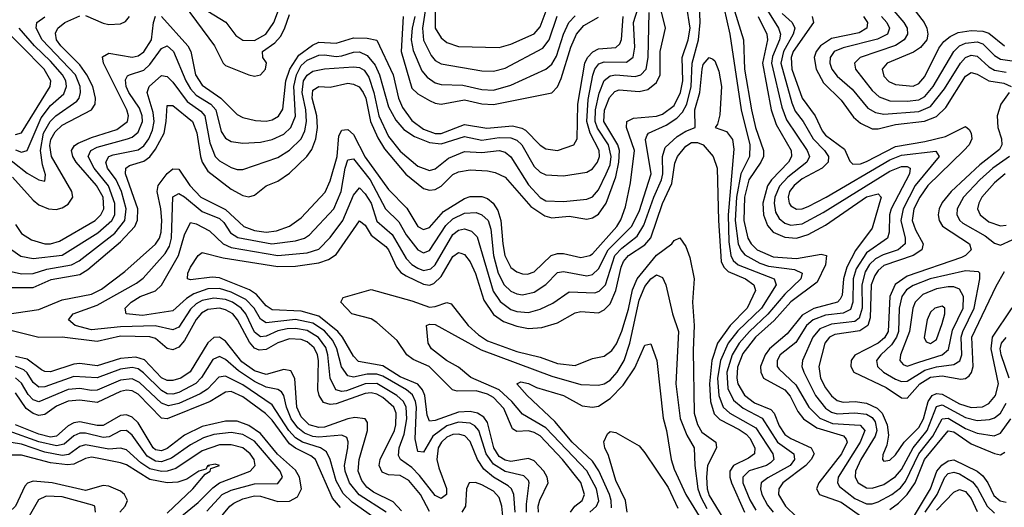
# Model space of a CAD drawing. Header units: inches. Extents: x 990535 to 1117859, y 769386 to 892122.
# Tile 865 of 1056: x 1045664 to 1049043, y 884627 to 886299. Entities that reach past the tile are written whole.
import ezdxf

# ---------------------------------------------------------------- set-up
doc = ezdxf.new("R2010")
doc.units = ezdxf.units.IN
doc.header["$MEASUREMENT"] = 0
doc.layers.add('B0848', color=7, linetype='Continuous')

msp = doc.modelspace()

# ---------------------------------------------------------------- linework, layer by layer
at = {"layer": 'B0848', "color": 5}
for points, elevation in [([(1045637.2, 885510), (1045668.1, 885488.1), (1045710, 885480.1), (1045810, 885491.3), (1045932.2, 885567.8), (1045980.4, 885610), (1045990.6, 885630), (1045990.9, 885669.1), (1045969.2, 885729.2), (1045919.5, 885790), (1045898.3, 885830), (1045908.3, 885850), (1045930, 885862.5), (1046033.3, 885890), (1046050, 885896.8), (1046070, 885912.9), (1046085.4, 885950), (1046084.6, 885970), (1046075.3, 885995.3), (1046038.7, 886050), (1046029.7, 886070), (1046027.3, 886092.7), (1046033.8, 886106.2), (1046040.9, 886110), (1046090, 886126.2), (1046110, 886145.4), (1046150, 886200.5), (1046170, 886209.1), (1046191.9, 886190), (1046233.8, 886090), (1046250, 886061.9), (1046270, 886040.9), (1046319.5, 886010), (1046337.3, 885990), (1046355.4, 885915.4), (1046370, 885893.4), (1046390, 885881.8), (1046430, 885875.2), (1046490, 885878.8), (1046530, 885888.3), (1046570, 885906.9), (1046594.6, 885930), (1046610, 885968.3), (1046605, 886070), (1046614.2, 886110), (1046630, 886142.1), (1046650, 886160), (1046690, 886177.8), (1046710, 886179.3), (1046750, 886173), (1046770, 886174.8), (1046810, 886188.3), (1046830, 886188.8), (1046856.1, 886176.1), (1046883.6, 886143.6), (1046898.6, 886110), (1046930, 886000.6), (1046954.9, 885954.9), (1046982.8, 885922.8), (1047018.9, 885898.9), (1047070, 885877.9), (1047110, 885873.3), (1047190, 885898), (1047250, 885885.6), (1047310, 885895.1), (1047350, 885894), (1047370, 885885.9), (1047387.4, 885870), (1047430, 885795.1), (1047450, 885776.4), (1047470, 885767), (1047530, 885763.9), (1047610, 885776.5), (1047630, 885787.7), (1047646.9, 885810), (1047653.3, 885830), (1047652.2, 885850), (1047621.4, 885910), (1047610.3, 885950), (1047614.8, 886025.2), (1047630.6, 886109.4), (1047637.8, 886130), (1047651.7, 886148.3), (1047670, 886154.7), (1047746.2, 886153.8), (1047769.5, 886170.5), (1047775.2, 886204.8), (1047771.1, 886290), (1047808.1, 886410)], 3560), ([(1046310, 886328.8), (1046370.9, 886290.9), (1046405.4, 886245.4), (1046430, 886229.2), (1046470, 886227.4), (1046508.4, 886250), (1046535.8, 886290), (1046570, 886381.7)], 3640), ([(1048070, 886388.4), (1048101.6, 886250), (1048140.1, 885990), (1048170.3, 885869.7), (1048168.8, 885830), (1048139.4, 885770), (1048124.5, 885690), (1048119.9, 885610), (1048129.9, 885529.9), (1048138.6, 885510), (1048152.9, 885492.9), (1048203.7, 885463.7), (1048233.5, 885453.4), (1048322.7, 885442.7), (1048349.5, 885430), (1048344.6, 885410), (1048290, 885358.2), (1048231.3, 885288.7), (1048168.2, 885230), (1048133.3, 885190), (1048109.4, 885150), (1048091, 885090), (1048094, 885034), (1048113.5, 884993.5), (1048146.7, 884966.7), (1048212.5, 884932.5), (1048264.3, 884850), (1048320.3, 884810), (1048323.7, 884790), (1048308.5, 884770), (1048232, 884728), (1048209.3, 884710), (1048205.9, 884690), (1048211.2, 884670), (1048230, 884634.4), (1048249.8, 884610)], 3460), ([(1048630.4, 886370), (1048698.8, 886290), (1048709.8, 886270), (1048710.7, 886250), (1048699.2, 886230), (1048670, 886211.2), (1048548.9, 886170), (1048529.6, 886150), (1048532.8, 886130), (1048590, 886056.9), (1048614.3, 886034.3), (1048650, 886020.7), (1048710, 886019.9), (1048750, 886024.7), (1048770, 886035.4), (1048798.6, 886070), (1048870.4, 886189.6), (1048890, 886209.5), (1048910, 886219.3), (1048950, 886222.9), (1048970, 886216.1), (1049010, 886176.7), (1049030, 886163.3), (1049070, 886158.6)], 3660), ([(1045612.4, 885287.6), (1045730, 885305.2), (1045810, 885338.8), (1045910, 885357.2), (1045944.7, 885375.3), (1046024.6, 885435.4), (1046130, 885529.1), (1046143.5, 885550), (1046149.6, 885570.4), (1046151.8, 885610), (1046148.5, 885650), (1046135.8, 885710), (1046138.6, 885730), (1046170, 885771.5), (1046190, 885787.5), (1046210, 885786.7), (1046247.9, 885730), (1046285.5, 885690), (1046370, 885647.7), (1046433, 885590), (1046470, 885576.3), (1046510, 885570), (1046545.2, 885574.7), (1046590, 885590.8), (1046630, 885619), (1046712.8, 885707.2), (1046730, 885747), (1046753.4, 885830), (1046759.1, 885900.9), (1046770, 885920.8), (1046778.3, 885921.7), (1046790, 885922.3), (1046810, 885905.1), (1046850, 885827.9), (1046930, 885716.6), (1046993, 885653), (1047030, 885590.1), (1047050, 885579.1), (1047070, 885586), (1047118.5, 885641.5), (1047190, 885686.4), (1047210, 885693), (1047250, 885693), (1047270, 885685.9), (1047289.2, 885670), (1047305.1, 885645.1), (1047315, 885610), (1047321.6, 885530), (1047329.4, 885490), (1047349.7, 885449.7), (1047370, 885434.2), (1047390, 885426.9), (1047406.5, 885426.5), (1047430, 885433.9), (1047488.5, 885490), (1047510, 885497.6), (1047530, 885497.2), (1047590, 885483.1), (1047620.2, 885490), (1047630, 885495.6), (1047712.9, 885590), (1047727.3, 885612.7), (1047742.9, 885657.1), (1047760.1, 885739.9), (1047773.9, 885850), (1047746.1, 885930), (1047748.1, 885950), (1047770, 885961.5), (1047850, 885968.4), (1047870, 885975.5), (1047910, 886005), (1047931.7, 886050), (1047939.4, 886090), (1047937.8, 886170), (1047958.7, 886230), (1047965.4, 886270), (1047952.8, 886350)], 3480), ([(1045630, 885380.4), (1045710, 885380.5), (1045772.3, 885407.7), (1045870, 885425.3), (1045897.4, 885442.6), (1046010, 885537.1), (1046058.8, 885590), (1046068.5, 885611.5), (1046069.8, 885650), (1046027.3, 885770), (1046027.8, 885790), (1046041.2, 885798.8), (1046090, 885814.4), (1046110, 885829), (1046130, 885855.4), (1046159.3, 885910), (1046167.1, 885950), (1046170, 886004.4), (1046190, 886004.7), (1046257.2, 885950), (1046271.4, 885911.4), (1046284, 885830), (1046290.3, 885810), (1046310, 885779.4), (1046390, 885718), (1046430, 885696.7), (1046450, 885691.7), (1046470, 885696.8), (1046510, 885729.6), (1046550, 885745.8), (1046590, 885772.3), (1046649.8, 885830.2), (1046666.3, 885853.7), (1046679.7, 885890), (1046685.9, 885930), (1046683.7, 885970), (1046667.7, 886030), (1046670, 886057.5), (1046690, 886069.7), (1046730, 886067.5), (1046790, 886081.3), (1046810, 886078.5), (1046828.8, 886068.8), (1046842.6, 886050), (1046851.4, 886030), (1046868.3, 885950), (1046893.5, 885893.5), (1046916.1, 885856.1), (1046988.9, 885768.9), (1047050, 885720.2), (1047070, 885714.2), (1047090, 885717.1), (1047110, 885728.5), (1047150, 885768.4), (1047170, 885777.8), (1047210, 885784.1), (1047270, 885781), (1047295.2, 885775.2), (1047330, 885758.5), (1047418.7, 885658.7), (1047465.9, 885625.9), (1047490, 885619.6), (1047550, 885625.4), (1047610, 885614.8), (1047630, 885619.7), (1047650, 885632.7), (1047676.8, 885670), (1047710, 885760.1), (1047720.5, 885810), (1047722.5, 885850), (1047716.6, 885870), (1047668.5, 885950), (1047670.9, 885989.1), (1047687.9, 886032.1), (1047706.7, 886053.3), (1047721.5, 886058.5), (1047790, 886053.2), (1047819.9, 886060.1), (1047850, 886083.3), (1047862.6, 886110), (1047862.4, 886190), (1047880.4, 886270), (1047866.8, 886326.8)], 3520), ([(1045635.1, 885435.1), (1045670, 885428), (1045710, 885428.5), (1045756.7, 885443.3), (1045841.5, 885458.5), (1045867.7, 885472.3), (1045990, 885566.9), (1046025.2, 885610), (1046029.4, 885650), (1046013.7, 885710), (1045994.6, 885750), (1045965.4, 885790), (1045959.5, 885810), (1045969.9, 885830), (1045984.2, 885835.8), (1046070, 885853.1), (1046090, 885866.9), (1046106.8, 885890), (1046120, 885920), (1046125.4, 885950), (1046121.4, 885981.4), (1046101.7, 886050), (1046108.6, 886070), (1046150, 886107.5), (1046170, 886104.4), (1046190, 886085.2), (1046238.6, 886018.6), (1046285.6, 885985.6), (1046299, 885970), (1046316.4, 885876.4), (1046334.8, 885830), (1046350, 885814.8), (1046390, 885792.4), (1046410, 885785), (1046430, 885784.8), (1046550, 885826.7), (1046590, 885851.5), (1046629.6, 885890.4), (1046642.2, 885917.8), (1046648, 885950), (1046645.5, 885990), (1046633.7, 886050), (1046638.4, 886090), (1046650, 886109.4), (1046670, 886122.8), (1046710, 886130.3), (1046810, 886137), (1046830, 886134.8), (1046845.8, 886125.8), (1046862.4, 886102.4), (1046879.6, 886050), (1046896.2, 885970), (1046930, 885898.8), (1046970, 885848.5), (1047030, 885796.5), (1047070, 885782.4), (1047090, 885787.9), (1047135.4, 885824.6), (1047190, 885847), (1047250, 885843.5), (1047310, 885850), (1047330, 885845.1), (1047349, 885829), (1047410, 885732.8), (1047450, 885689.1), (1047470, 885678.1), (1047530, 885675.2), (1047610, 885684), (1047630, 885691.5), (1047650, 885715.4), (1047677.2, 885770), (1047690, 885801.7), (1047694.2, 885830), (1047685, 885870), (1047646.8, 885926.8), (1047639.3, 885950), (1047640.6, 885990), (1047652.8, 886047.2), (1047669.8, 886090.2), (1047690, 886106.5), (1047710, 886109.6), (1047776.1, 886103.9), (1047796, 886110), (1047814.4, 886130), (1047820.4, 886170), (1047824.4, 886324.4)], 3540), ([(1047364, 884610), (1047360.1, 884670), (1047352.2, 884690), (1047340.6, 884700.6), (1047289.7, 884729.7), (1047256.9, 884756.9), (1047234.9, 884790), (1047210, 884852.3), (1047191.5, 884871.5), (1047170, 884877.8), (1047150, 884875.9), (1047130, 884866.9), (1047111.4, 884850), (1047100.7, 884830), (1047096, 884790), (1047102, 884762), (1047129.1, 884690.9), (1047129.1, 884670.9), (1047110, 884656.4), (1047090, 884666.9), (1047035.9, 884735.9), (1047010, 884762.7), (1046970.9, 884790), (1046964.1, 884804.1), (1046966.5, 884830), (1046983, 884877), (1046992.2, 884930), (1046990.7, 884970), (1046981.2, 884990), (1046958.7, 885010), (1046890, 885050.8), (1046850, 885050.3), (1046785.8, 885025.8), (1046770, 885023.5), (1046749.2, 885029.2), (1046729.2, 885069.2), (1046721.2, 885150), (1046714.3, 885174.3), (1046689.4, 885209.4), (1046650, 885233.6), (1046610, 885240.3), (1046581.7, 885238.3), (1046550, 885231.4), (1046510, 885213.1), (1046490, 885211.5), (1046470, 885227.8), (1046440.4, 885290), (1046424.2, 885310), (1046393.7, 885330), (1046370, 885339), (1046330, 885344.1), (1046290, 885335.4), (1046270, 885324.2), (1046250, 885305.8), (1046210, 885244.5), (1046190, 885235.4), (1046128.7, 885248.7), (1046010, 885245.2), (1045910, 885234.8), (1045854, 885250), (1045831.3, 885270), (1045847, 885290), (1045930, 885319.4), (1046064.4, 885395.6), (1046087.8, 885412.2), (1046163.2, 885496.8), (1046177.6, 885522.4), (1046184.9, 885550), (1046190, 885691.7), (1046210, 885702.7), (1046230, 885691.6), (1046290, 885641.3), (1046350, 885617.4), (1046364, 885604), (1046387.7, 885567.7), (1046412.1, 885552.1), (1046529.6, 885530.4), (1046610, 885540.6), (1046641.3, 885550), (1046658.5, 885561.5), (1046741.6, 885650), (1046767.7, 885710), (1046780.7, 885790), (1046790, 885818.4), (1046810, 885821.4), (1046866.6, 885750), (1046919.7, 885650), (1046965.6, 885605.6), (1046990, 885561.1), (1047030, 885509.3), (1047050, 885499.9), (1047070, 885507.5), (1047126.4, 885593.6), (1047150, 885616.5), (1047190, 885635.5), (1047230, 885637.4), (1047250.2, 885630.2), (1047271.5, 885610), (1047280.5, 885580.5), (1047290, 885490), (1047306, 885430), (1047327.2, 885390), (1047350, 885368.3), (1047370, 885358.6), (1047390, 885355.5), (1047430, 885365), (1047469.5, 885390.5), (1047510, 885432), (1047530, 885435.5), (1047610, 885420.2), (1047630, 885425.3), (1047650, 885444.8), (1047683.6, 885510), (1047763.6, 885590), (1047790, 885641), (1047831.1, 885770), (1047811.9, 885888.1), (1047817, 885903), (1047822, 885910), (1047882.2, 885937.8), (1047918.9, 885961.1), (1047938.4, 885981.6), (1047953.8, 886010), (1047968.4, 886070), (1047972.1, 886150), (1047993.6, 886230), (1047999.3, 886290), (1047996.9, 886350)], 3460), ([(1046227.9, 886350), (1046332.7, 886210), (1046361.7, 886150), (1046370, 886142), (1046450, 886110.1), (1046470, 886106.1), (1046490, 886110.5), (1046507.3, 886130), (1046510.8, 886150.8), (1046498.4, 886170), (1046497, 886190), (1046539.6, 886220.4), (1046558.6, 886241.4), (1046572.6, 886267.4), (1046590, 886317.6)], 3620), ([(1047055.9, 886330), (1047046.7, 886270), (1047049.5, 886229.5), (1047076, 886176), (1047090, 886159.7), (1047110, 886147.4), (1047250, 886124), (1047290, 886122.5), (1047330, 886132.8), (1047458.9, 886201.1), (1047480.6, 886230), (1047508.9, 886311.1)], 3660), ([(1047090.2, 886350.2), (1047090, 886270), (1047110, 886236.9), (1047130, 886221.1), (1047170, 886207.7), (1047310, 886203.4), (1047350, 886215.4), (1047430, 886250.4), (1047450, 886275.1), (1047471.1, 886330)], 3680), ([(1048117.1, 886330), (1048147.7, 886230), (1048151.6, 886130), (1048175, 885990), (1048189.6, 885929.6), (1048216.7, 885850), (1048216.6, 885830), (1048208.1, 885810), (1048166, 885750), (1048151, 885690), (1048149.1, 885610), (1048163, 885550), (1048174.3, 885530), (1048194.9, 885510), (1048250, 885485.5), (1048330, 885480.2), (1048414.5, 885494.5), (1048432.8, 885490), (1048430, 885458), (1048401.4, 885398.6), (1048310, 885331), (1048252.8, 885267.2), (1048188.8, 885210), (1048145.8, 885154.2), (1048127.1, 885107.1), (1048124.7, 885070), (1048128.9, 885050), (1048151.5, 885011.5), (1048185.4, 884985.4), (1048242.4, 884962.4), (1048253.7, 884950), (1048270, 884906.3), (1048290, 884876.4), (1048310, 884862.1), (1048380.1, 884830), (1048390.3, 884810.3), (1048380.6, 884790), (1048362.4, 884770), (1048283.4, 884710), (1048269.1, 884690), (1048268.5, 884670), (1048292.2, 884630), (1048330, 884594.1)], 3480), ([(1048230.4, 886330.4), (1048268.7, 886270), (1048275.4, 886250), (1048271.5, 886230), (1048247.3, 886172.7), (1048244.5, 886150), (1048279.4, 885999.4), (1048296.2, 885956.2), (1048367, 885850), (1048374.6, 885830), (1048365.3, 885810), (1048300.7, 885759.3), (1048271.3, 885728.7), (1048255.1, 885690), (1048253.1, 885670), (1048258.5, 885638.5), (1048270, 885617.2), (1048290, 885601.7), (1048310, 885594.1), (1048350, 885598.9), (1048422, 885638), (1048650, 885780), (1048690, 885795.2), (1048710, 885795.3), (1048719.8, 885790), (1048717.6, 885770), (1048655.1, 885650), (1048649.3, 885629.3), (1048647.5, 885570), (1048642.5, 885550), (1048570, 885499.5), (1048535.2, 885444.8), (1048524.5, 885410), (1048523.4, 885330), (1048515.2, 885304.8), (1048490, 885292.4), (1048430, 885286), (1048387.2, 885270), (1048364.6, 885250), (1048328, 885192), (1048274.4, 885150), (1048263.9, 885130), (1048263.9, 885110), (1048270, 885100.1), (1048327.2, 885047.2), (1048372.8, 884970), (1048410, 884932), (1048454.1, 884914.1), (1048548.8, 884908.8), (1048564.5, 884890), (1048548.4, 884850), (1048472.8, 884730), (1048470.4, 884710), (1048478, 884698), (1048530, 884657.2), (1048570, 884638.7), (1048590, 884638.8), (1048610, 884645.2), (1048657.3, 884670), (1048686.6, 884693.4), (1048704.5, 884715.5), (1048750.3, 884809.7), (1048798.3, 884870), (1048830, 884930.3), (1048850, 884932.3), (1048910, 884896.6), (1048950, 884880.8), (1049008.7, 884871.3), (1049030, 884881.2), (1049066.2, 884930)], 3540), ([(1048721.7, 886350), (1048767.9, 886290), (1048777.6, 886270), (1048781.1, 886250), (1048777.3, 886230), (1048755.7, 886204.3), (1048731.6, 886188.4), (1048640.9, 886150), (1048623.6, 886130), (1048630, 886105.5), (1048647.1, 886087.1), (1048670, 886077), (1048730, 886071.5), (1048750, 886080.1), (1048770, 886104), (1048818.6, 886201.4), (1048836, 886224), (1048857.9, 886242.1), (1048884.6, 886255.4), (1048930, 886262.7), (1048970, 886259.6), (1048990, 886252.9), (1049043.4, 886210)], 3680), ([(1045650, 885906), (1045670, 885910.7), (1045768.8, 886070), (1045771, 886090), (1045748.2, 886130), (1045589.2, 886290)], 3680), ([(1045590, 885850), (1045690, 885772.6), (1045730, 885749.5), (1045750, 885744.9), (1045752.9, 885767.1), (1045741.9, 885801.9), (1045735.8, 885850), (1045745.6, 885910), (1045768.7, 885950), (1045788.1, 885970), (1045860.2, 886019.8), (1045868.3, 886030), (1045873, 886050), (1045871.1, 886070), (1045855.2, 886110), (1045741.3, 886230), (1045720.5, 886270), (1045723.1, 886290), (1045750, 886309.1)], 3640), ([(1045639.1, 885759.1), (1045710, 885680.6), (1045730, 885664.2), (1045763.2, 885650), (1045788.6, 885648.6), (1045810, 885654.4), (1045830, 885666.6), (1045846.2, 885690), (1045842.6, 885710), (1045773.4, 885830), (1045767.6, 885867.6), (1045771.2, 885888.8), (1045785.2, 885914.8), (1045810, 885938), (1045910.7, 885990), (1045922.9, 886010), (1045924.4, 886030), (1045914.4, 886070), (1045894.5, 886110), (1045870, 886143.9), (1045805.1, 886210), (1045790.6, 886230), (1045786.7, 886253.3), (1045794.5, 886270), (1045819.1, 886290), (1045870, 886312.8)], 3620), ([(1045650, 885596.8), (1045670, 885565.7), (1045703.8, 885543.8), (1045750, 885530.9), (1045770, 885530.3), (1045800.7, 885539.3), (1045923.1, 885610), (1045942.6, 885630), (1045952.2, 885650), (1045949.8, 885690), (1045927.1, 885730), (1045857.2, 885810), (1045845.8, 885830), (1045842.1, 885850), (1045852.5, 885867.5), (1045864.7, 885875.3), (1045910, 885895.6), (1045997.3, 885922.7), (1046034.4, 885950), (1046037.8, 885970), (1046031.7, 885990), (1045951.7, 886150), (1045947.8, 886172.2), (1045970, 886184.7), (1046050, 886171.2), (1046070, 886174.8), (1046090, 886188.5), (1046116.6, 886230), (1046122.7, 886290), (1046130, 886311.9)], 3580), ([(1045890, 886313.6), (1045950, 886287.7), (1045970, 886283.3), (1046010, 886285.3), (1046027.3, 886292.6), (1046040.7, 886310)], 3620), ([(1046150, 886310.5), (1046241.4, 886210), (1046251.6, 886190), (1046267.7, 886110), (1046290, 886075.2), (1046354.1, 886030), (1046410, 885973.8), (1046430, 885963.3), (1046473.3, 885953.3), (1046510, 885951.4), (1046530, 885956), (1046551.6, 885968.4), (1046567.2, 885992.8), (1046577.4, 886090), (1046591.1, 886130), (1046622.2, 886177.8), (1046668.3, 886211.7), (1046690, 886221.7), (1046750, 886219.1), (1046810, 886236.8), (1046855.9, 886235.9), (1046890, 886229.2), (1046945.7, 886110), (1046963.7, 886030), (1046977.9, 885997.9), (1047010, 885953.4), (1047050, 885923.7), (1047090, 885908.4), (1047110, 885908.9), (1047190, 885940), (1047267.1, 885927.1), (1047354.7, 885934.7), (1047387.6, 885927.6), (1047400.4, 885920.4), (1047450, 885868.8), (1047470, 885855.7), (1047510, 885850.1), (1047565.6, 885870), (1047577.7, 885890), (1047579.9, 886010), (1047603.9, 886150), (1047612.9, 886170), (1047630.5, 886189.5), (1047650, 886199.4), (1047710, 886203.5), (1047724, 886216), (1047729.2, 886230.8), (1047735.4, 886310)], 3580), ([(1046980, 886310), (1046972.9, 886190), (1047010, 886064.1), (1047030, 886044.6), (1047070, 886021.9), (1047090, 886012.5), (1047110, 886009.8), (1047190, 886024.4), (1047250, 886010.3), (1047290, 886008), (1047490, 886048.7), (1047510, 886069.5), (1047522.5, 886097.5), (1047555, 886205), (1047574.8, 886250), (1047600.2, 886279.8), (1047650, 886308.1)], 3620), ([(1047020.4, 886310), (1047010.9, 886270), (1047007.7, 886230), (1047013.9, 886193.9), (1047043.8, 886123.8), (1047061.9, 886101.9), (1047090, 886082.2), (1047110, 886076.5), (1047184.8, 886075.2), (1047250, 886059.9), (1047290, 886057.2), (1047350, 886074.1), (1047470, 886129.7), (1047490, 886146.8), (1047505.9, 886174.1), (1047530.1, 886249.9), (1047549.1, 886290), (1047570, 886312.7)], 3640), ([(1048199, 886310), (1048227.8, 886250), (1048230.5, 886230), (1048212.9, 886150), (1048243.6, 885990), (1048260.2, 885940.2), (1048311.2, 885850), (1048312.7, 885830), (1048302.9, 885810), (1048244.2, 885750), (1048230, 885729), (1048214.7, 885670), (1048217, 885630), (1048230, 885593.3), (1048250.5, 885570.5), (1048290, 885552.9), (1048330, 885550), (1048370, 885562.8), (1048430, 885593.9), (1048570, 885691.1), (1048610, 885702.4), (1048620.5, 885690), (1048590, 885583.7), (1048532.9, 885507.1), (1048502.8, 885450), (1048491.4, 885410), (1048486.3, 885353.7), (1048479.8, 885340.2), (1048470.3, 885329.7), (1048390, 885308.7), (1048350, 885285.3), (1048297.9, 885222.1), (1048237, 885170), (1048222.1, 885150), (1048206.2, 885110), (1048207.1, 885090), (1048216.9, 885070), (1048290, 885029.8), (1048308.3, 885008.3), (1048335, 884955), (1048353.8, 884930), (1048399.6, 884899.6), (1048491.4, 884871.4), (1048500.5, 884860.5), (1048503.8, 884850), (1048485, 884810), (1048406.7, 884710), (1048399.1, 884690), (1048409, 884670), (1048483.6, 884643.6), (1048550, 884597.8)], 3520), ([(1048280.7, 886320.7), (1048315.1, 886290), (1048324, 886270), (1048318.5, 886250), (1048285.6, 886190), (1048276.6, 886150), (1048313.7, 886013.7), (1048325.9, 885985.9), (1048352.4, 885950), (1048386.7, 885890), (1048426.5, 885850), (1048440.1, 885830), (1048438.2, 885810), (1048418.6, 885790), (1048350, 885753.3), (1048321.7, 885730), (1048306.3, 885710), (1048301, 885690), (1048304.4, 885670), (1048310, 885660.9), (1048330, 885648.9), (1048350, 885650.4), (1048370, 885658.4), (1048432.2, 885690), (1048650, 885818.9), (1048690, 885834.6), (1048808.1, 885848.1), (1048819.9, 885830), (1048737.7, 885730), (1048695.8, 885650), (1048688.2, 885610), (1048703.3, 885550), (1048702.9, 885530), (1048679.3, 885510), (1048627, 885493), (1048601, 885479), (1048580.9, 885459.1), (1048565.9, 885434.1), (1048553.8, 885390), (1048555.1, 885310), (1048545.1, 885274.9), (1048530, 885263.9), (1048450, 885255.3), (1048410, 885238.8), (1048386.6, 885210), (1048350.8, 885130), (1048348, 885110), (1048354.8, 885090), (1048395.7, 885010), (1048430, 884966.1), (1048450, 884952.9), (1048470, 884946.7), (1048530, 884950.2), (1048570, 884946), (1048590, 884935.1), (1048600, 884920), (1048605.2, 884890), (1048600.1, 884870), (1048550.3, 884790), (1048532.2, 884750), (1048530.8, 884730), (1048542.1, 884710), (1048570, 884693.6), (1048590, 884692.3), (1048630, 884704.5), (1048670, 884731.9), (1048690, 884756.7), (1048730.3, 884830), (1048778.1, 884890), (1048810, 884972.2), (1048830, 884977.8), (1048910, 884934.8), (1048950, 884923.9), (1048992.8, 884927.2), (1049010, 884933.4), (1049030, 884949.7), (1049050, 884984.1)], 3560), ([(1048384, 886310), (1048388.3, 886290), (1048319.1, 886190), (1048311.9, 886170), (1048314.2, 886130), (1048349.9, 886029.9), (1048393.6, 885970), (1048418.2, 885918.2), (1048430, 885903.7), (1048494.7, 885854.7), (1048513.6, 885813.6), (1048523.7, 885803.7), (1048550, 885804.8), (1048570, 885812.3), (1048670, 885864.1), (1048770, 885880.9), (1048841.1, 885898.9), (1048910, 885933.2), (1048923.1, 885923.1), (1048929.7, 885909.7), (1048931.6, 885890), (1048922.2, 885870), (1048904.3, 885850), (1048781, 885730), (1048753.2, 885690), (1048733.3, 885650), (1048727.1, 885610), (1048737.9, 885577.9), (1048764.6, 885530), (1048760.7, 885510), (1048730.5, 885490), (1048630, 885455.6), (1048610, 885438.6), (1048598.5, 885421.5), (1048586.8, 885390), (1048583.4, 885276.6), (1048575.3, 885250), (1048547.9, 885232.1), (1048461.2, 885218.8), (1048443.5, 885210), (1048427.1, 885190), (1048406.3, 885110), (1048412.5, 885070), (1048430, 885035.9), (1048450, 885009.4), (1048470, 884993.2), (1048490, 884987.7), (1048531, 884989), (1048570, 884984.2), (1048607.1, 884967.1), (1048623.8, 884950), (1048641.2, 884910), (1048645.5, 884874.5), (1048640.2, 884839.8), (1048626, 884806), (1048625.2, 884790), (1048630, 884784.7), (1048650, 884788.1), (1048670, 884806.5), (1048699.9, 884850), (1048750, 884900.1), (1048765.4, 884930), (1048782.4, 884990), (1048795.4, 885010), (1048810, 885016.9), (1048830, 885014.7), (1048890, 884981.7), (1048930, 884969.2), (1048968.4, 884971.6), (1048990, 884982.1), (1049013, 885010), (1049022.8, 885050), (1048997.6, 885170), (1049002.6, 885210), (1049070, 885310.5)], 3580), ([(1048560.4, 886310), (1048573.2, 886290), (1048570.9, 886270), (1048545.4, 886254.6), (1048450, 886235.2), (1048412.1, 886210), (1048397.9, 886190), (1048390.8, 886170), (1048397, 886130), (1048423, 886083), (1048483.5, 886023.5), (1048525.2, 885965.2), (1048550, 885943.9), (1048590, 885925.4), (1048610, 885925.2), (1048670, 885939.4), (1048769, 885951), (1048810, 885966.8), (1048842.4, 885997.6), (1048910, 886105.3), (1048930, 886118.1), (1048950, 886112.5), (1048990, 886090), (1049041.6, 886081.6), (1049066.5, 886070)], 3620), ([(1048622.2, 886310), (1048639.8, 886290), (1048649.7, 886270), (1048642.7, 886250), (1048608, 886232), (1048490, 886202.4), (1048459.4, 886190), (1048445.4, 886170), (1048444.6, 886150), (1048451.5, 886130), (1048470, 886106), (1048520.7, 886060.7), (1048575.3, 885995.3), (1048600.6, 885980.6), (1048630, 885975.2), (1048750, 885984.7), (1048790, 886001.3), (1048837.8, 886062.2), (1048892.8, 886150), (1048910, 886169.2), (1048930, 886177.6), (1048950, 886174.1), (1048990, 886137.1), (1049010, 886125.6), (1049050, 886119)], 3640), ([(1045650, 885853.4), (1045670, 885845.3), (1045690, 885850.1), (1045737.7, 885962.3), (1045770, 886005.2), (1045815.1, 886044.9), (1045824.8, 886070), (1045821.7, 886090), (1045811.3, 886110), (1045770, 886157), (1045714.2, 886210), (1045662.6, 886270)], 3660), ([(1047403.5, 884610), (1047402.8, 884637.2), (1047413, 884710), (1047410, 884718.4), (1047394.7, 884734.7), (1047330, 884749.6), (1047290, 884774.1), (1047265.1, 884810), (1047239.2, 884890), (1047225.8, 884905.8), (1047210, 884914.6), (1047170, 884918.1), (1047130, 884906.5), (1047082.4, 884870), (1047050, 884815.4), (1047030, 884818), (1047021.1, 884861.1), (1047026, 884970), (1047022.9, 884990), (1047012.4, 885012.4), (1046990.9, 885030), (1046910, 885076.9), (1046890, 885083.7), (1046856.2, 885083.8), (1046810, 885073.2), (1046790, 885077), (1046768.7, 885108.7), (1046752.4, 885170), (1046738.9, 885198.9), (1046710, 885231.7), (1046670, 885258.2), (1046610, 885271), (1046510, 885259), (1046490, 885271.4), (1046468.3, 885310), (1046439.5, 885339.5), (1046390, 885364.9), (1046350, 885377), (1046310, 885375.6), (1046261, 885359), (1046236.9, 885343.1), (1046190, 885300.4), (1046085, 885285), (1046029.8, 885290), (1046026, 885310), (1046046.3, 885330), (1046077.8, 885350), (1046130.4, 885369.6), (1046151.1, 885388.9), (1046209.3, 885490), (1046230, 885561.2), (1046250, 885603.5), (1046270, 885599), (1046315, 885575), (1046361.8, 885530), (1046390, 885517.4), (1046550, 885490.8), (1046650, 885499), (1046690, 885512.4), (1046730, 885551.9), (1046773.2, 885610), (1046810, 885697.8), (1046830, 885721.9), (1046850, 885701.7), (1046870, 885669.7), (1046890, 885608), (1046942, 885562), (1046990, 885480.1), (1047010, 885459.3), (1047030, 885446.5), (1047050, 885438.7), (1047075.5, 885444.5), (1047090, 885458.1), (1047150, 885562.4), (1047170, 885577.8), (1047190, 885581.8), (1047214, 885574), (1047234.2, 885554.2), (1047288.5, 885368.5), (1047312.8, 885332.8), (1047350, 885305.1), (1047370, 885297.7), (1047410, 885294.3), (1047450, 885306.4), (1047493.3, 885326.7), (1047550, 885365.7), (1047637.9, 885362.1), (1047652.5, 885367.5), (1047674.7, 885390), (1047706.1, 885490), (1047730, 885515.8), (1047783, 885557), (1047805.9, 885594.1), (1047840.1, 885690), (1047866.9, 885750), (1047871.5, 885770), (1047869.8, 885830.2), (1047879.4, 885860.6), (1047921, 885899), (1047950, 885917.2), (1047982.5, 885930), (1047980.5, 885990), (1047998.2, 886050), (1048005.9, 886130), (1048010, 886145.4), (1048030, 886169.4), (1048043.4, 886163.4), (1048050, 886158), (1048063.1, 886123.1), (1048072.2, 886070), (1048066.6, 885973.4), (1048058.6, 885941.4), (1048051, 885930), (1048090, 885916), (1048110, 885888.4), (1048115.5, 885855.5), (1048095.4, 885630), (1048097.2, 885537.2), (1048104.6, 885490), (1048112.8, 885472.8), (1048130, 885458.4), (1048253.6, 885410), (1048259.9, 885390), (1048209.4, 885310), (1048128.4, 885231.6), (1048095.6, 885190), (1048069.3, 885130.7), (1048059.2, 885070), (1048063.4, 885010), (1048078, 884970), (1048100.8, 884950), (1048190, 884899.6), (1048248.8, 884810), (1048252.7, 884790), (1048241, 884779), (1048227.3, 884770), (1048168, 884752), (1048145.9, 884730), (1048145.6, 884710), (1048170, 884652.5), (1048190, 884616.3)], 3440), ([(1049059.8, 886050), (1049030.8, 886010), (1049018.2, 885970), (1049021.4, 885930), (1049034.1, 885890), (1049034.8, 885870), (1049026.3, 885853.7), (1048959.1, 885800.9), (1048860.9, 885710), (1048830, 885672.6), (1048819.5, 885650), (1048815.8, 885630), (1048819.2, 885610), (1048831.1, 885591.1), (1048923.9, 885530), (1048929.6, 885510), (1048910.1, 885490), (1048896.7, 885483.3), (1048710, 885418.9), (1048668.9, 885391.1), (1048650, 885350), (1048644.9, 885230), (1048632.6, 885207.4), (1048610.6, 885189.4), (1048530, 885148.2), (1048517.3, 885130), (1048516.5, 885110), (1048527.3, 885090), (1048637.3, 885037.3), (1048690, 885002.4), (1048710, 885000.9), (1048753.4, 885050), (1048790, 885073.1), (1048830, 885077.6), (1048893.6, 885066.4), (1048910, 885068), (1048922.6, 885077.4), (1048931.1, 885088.9), (1048936.1, 885110), (1048931.6, 885210), (1049015.1, 885384.9), (1049044.2, 885435.8)], 3620), ([(1047444.9, 884610), (1047443.6, 884630), (1047448.8, 884651.2), (1047477.7, 884710), (1047473.9, 884730), (1047462.8, 884750), (1047430, 884785.9), (1047410, 884794.3), (1047350, 884784), (1047330, 884787.8), (1047310, 884801.2), (1047291.6, 884830), (1047270, 884917.4), (1047256.3, 884936.3), (1047234.9, 884950), (1047210, 884955.6), (1047170, 884953.4), (1047090, 884923.9), (1047070, 884922.1), (1047062.9, 884942.9), (1047054.6, 885010), (1047046, 885030), (1047030, 885048.7), (1046970, 885074), (1046910, 885111.8), (1046827.2, 885127.2), (1046810, 885144.6), (1046771.9, 885210), (1046755.2, 885230), (1046690, 885281.9), (1046630, 885299.2), (1046530, 885303.9), (1046510, 885317.4), (1046476.1, 885356.1), (1046453.1, 885373.1), (1046350, 885414.1), (1046324.3, 885415.7), (1046250, 885406.5), (1046239.8, 885410), (1046241, 885430), (1046249.8, 885449.8), (1046276.2, 885490), (1046290, 885500.9), (1046362.2, 885482.2), (1046550, 885452.8), (1046610, 885453.6), (1046690, 885465.6), (1046723.4, 885476.6), (1046750, 885494.1), (1046830, 885608.8), (1046850, 885594.7), (1046870, 885559.7), (1046920.9, 885520.9), (1046930, 885509.6), (1046956.6, 885450), (1046972, 885432), (1046990, 885420.2), (1047050, 885391.7), (1047070, 885389), (1047085.3, 885394.7), (1047110, 885418.3), (1047150, 885486.5), (1047170, 885500.9), (1047178.2, 885498.2), (1047190, 885493.6), (1047210, 885469), (1047228.5, 885428.5), (1047257, 885337), (1047290, 885287.8), (1047324.4, 885264.4), (1047370, 885247.7), (1047410, 885239.8), (1047456.3, 885243.7), (1047510, 885258.9), (1047570, 885293.4), (1047590, 885298.2), (1047650, 885293.8), (1047670, 885303.4), (1047690, 885324.4), (1047709.5, 885370.5), (1047727.7, 885450), (1047736.4, 885470), (1047753.7, 885490), (1047810, 885527.3), (1047830, 885550.5), (1047870, 885669), (1047902.1, 885737.9), (1047912.8, 885807.2), (1047921.2, 885830), (1047950, 885865.8), (1047970, 885877.7), (1047990, 885877.9), (1048010, 885869.5), (1048044.4, 885830), (1048057.5, 885790), (1048062.2, 885610), (1048071.8, 885470), (1048080.2, 885450), (1048095.5, 885435.5), (1048155, 885410), (1048183.7, 885390), (1048189.7, 885370), (1048160.9, 885310), (1048102.4, 885250), (1048058.8, 885190), (1048039.8, 885130), (1048031.8, 885050), (1048034.5, 884990), (1048047.2, 884947.2), (1048067.3, 884927.3), (1048133.7, 884893.8), (1048157.2, 884877.2), (1048170, 884863.6), (1048187.3, 884830), (1048186.1, 884810), (1048165.4, 884794.6), (1048113.9, 884770), (1048101.4, 884750), (1048101, 884730), (1048107.4, 884710), (1048151.8, 884610)], 3420), ([(1049061, 885830), (1049003.8, 885790), (1048959.2, 885750), (1048903.2, 885690), (1048880.9, 885650), (1048880.3, 885630), (1048890.9, 885610), (1048901.3, 885601.3), (1048977.5, 885557.5), (1049010, 885532.1), (1049030, 885525.4), (1049070, 885544.1)], 3640), ([(1049046.2, 885770), (1049010, 885739.8), (1048966.1, 885690), (1048955.3, 885670), (1048951.7, 885650), (1048960.3, 885630), (1048990, 885606.4), (1049030, 885591.6), (1049050, 885594.5)], 3660), ([(1047554.4, 884610), (1047569.5, 884630), (1047594, 884650), (1047602.6, 884670), (1047590, 884711.1), (1047526.5, 884790), (1047450, 884871.7), (1047430, 884883.3), (1047410, 884888.3), (1047370, 884886.4), (1047355.5, 884895.5), (1047325.6, 884965.6), (1047290, 885002.7), (1047270, 885014.8), (1047230, 885025.6), (1047165.1, 885025.1), (1047149.1, 885029.1), (1047069.3, 885109.3), (1047014.1, 885134.1), (1046992.7, 885150), (1046959, 885199), (1046890, 885260.4), (1046870, 885272.8), (1046803.4, 885290), (1046766.2, 885330), (1046774.1, 885345.9), (1046870, 885373.8), (1047010, 885335.2), (1047070, 885313), (1047090, 885315), (1047130, 885328.9), (1047144.9, 885324.9), (1047202.9, 885250), (1047238.3, 885218.3), (1047270, 885197.4), (1047370, 885160.7), (1047450, 885141.3), (1047510, 885119.7), (1047570, 885113), (1047630, 885136.5), (1047670, 885145), (1047695.8, 885164.2), (1047712.2, 885187.8), (1047730, 885230.7), (1047753.2, 885306.8), (1047767.4, 885372.6), (1047783.2, 885410), (1047850, 885491.9), (1047901.8, 885530), (1047910, 885541.3), (1047930, 885551.5), (1047950, 885521.3), (1047963.9, 885483.9), (1047979.1, 885410), (1047973.6, 885330), (1047979.1, 885250), (1047975.7, 885164.3), (1047979, 884950), (1047990.4, 884910.4), (1048004.8, 884884.8), (1048053.5, 884850), (1048055, 884830), (1048024.6, 884770), (1048020.7, 884730), (1048022.9, 884690), (1048030, 884666.8), (1048077.5, 884590)], 3380), ([(1047620.6, 884610), (1047643.2, 884630), (1047651.7, 884648.3), (1047643, 884690), (1047610, 884751.9), (1047470, 884899.4), (1047390, 884945.7), (1047353, 884990), (1047309.1, 885029.1), (1047212.3, 885072.3), (1047170, 885106.9), (1047129.2, 885130), (1047077.4, 885170), (1047066.2, 885190), (1047059.7, 885250), (1047070, 885254.4), (1047090, 885253.9), (1047247.3, 885167.3), (1047490, 885076.3), (1047590, 885047.7), (1047650, 885046), (1047670, 885050.1), (1047690, 885062.8), (1047714.1, 885090), (1047738.3, 885130), (1047758, 885190), (1047790, 885337), (1047810, 885383.7), (1047830, 885410.1), (1047850, 885424.3), (1047870, 885415.1), (1047881.5, 885390), (1047904.9, 885290), (1047924.6, 885230), (1047916.4, 885050), (1047931.2, 884931.2), (1047953.6, 884873.6), (1047978.5, 884830), (1047980.7, 884770), (1047991.7, 884690), (1048001.2, 884661.2), (1048022.3, 884622.3)], 3360), ([(1047070, 884612.6), (1047039.1, 884670), (1046998.9, 884718.9), (1046970, 884735.4), (1046930, 884738.2), (1046907.4, 884747.4), (1046898.2, 884770), (1046901.5, 884790), (1046949.8, 884890), (1046955.2, 884910), (1046956, 884950), (1046947.5, 884970), (1046910, 885003.2), (1046890, 885015.1), (1046870, 885019.7), (1046850, 885017.5), (1046750, 884982), (1046730, 884978.8), (1046706.6, 884986.6), (1046691.4, 885010), (1046687.3, 885030), (1046689.1, 885130), (1046685.7, 885150), (1046674, 885174), (1046650, 885194.6), (1046630, 885202.7), (1046590, 885204), (1046550, 885191), (1046510, 885168.4), (1046486, 885166), (1046470, 885172.7), (1046453.1, 885193.1), (1046411.9, 885270), (1046395, 885290), (1046370, 885304.2), (1046350, 885309.4), (1046310, 885305.1), (1046287.9, 885292.1), (1046269.4, 885270.6), (1046230, 885198.7), (1046210, 885176.1), (1046190, 885167), (1046170, 885171.3), (1046130, 885205.2), (1046110, 885211.4), (1046010, 885213.4), (1045930, 885195.5), (1045810, 885210.7), (1045730, 885208.6), (1045601, 885241)], 3480), ([(1046973.9, 884613.9), (1046945.2, 884645.2), (1046878.6, 884678.6), (1046855.5, 884695.5), (1046838, 884718), (1046826, 884750), (1046829.1, 884790), (1046857.1, 884890), (1046857.6, 884917.6), (1046850, 884930.3), (1046814.2, 884934.2), (1046790, 884930.5), (1046710, 884901.5), (1046690, 884899.8), (1046657.1, 884910), (1046630, 884937), (1046615.2, 884970), (1046608.3, 885068.3), (1046595, 885095), (1046570, 885099.8), (1046510, 885082.6), (1046470, 885095.1), (1046425.9, 885125.9), (1046370, 885196.6), (1046350, 885210.5), (1046330, 885209.2), (1046310, 885190.7), (1046248.7, 885091.3), (1046216.8, 885070), (1046190, 885061), (1046170, 885061.9), (1046150, 885071.1), (1046092.4, 885132.4), (1046061.9, 885141.9), (1046010, 885137.4), (1045930, 885111.8), (1045870, 885120.2), (1045850, 885117.1), (1045770, 885090.7), (1045750, 885092.4), (1045738.4, 885098.4), (1045690, 885134.6), (1045650, 885144.1)], 3520), ([(1049059.7, 885070), (1049032, 885150), (1049029.5, 885170), (1049033.5, 885190), (1049050, 885209.5)], 3560), ([(1047695.2, 884624.8), (1047694.2, 884650), (1047687.9, 884670), (1047651.1, 884751.1), (1047630, 884784.4), (1047559.7, 884850), (1047501, 884921), (1047405.8, 885010), (1047370, 885050.4), (1047383.4, 885056.6), (1047410, 885051.4), (1047438, 885038), (1047530, 885010.4), (1047594.1, 884974.1), (1047629.7, 884969.7), (1047650, 884973.6), (1047690, 884999.5), (1047734.6, 885045.4), (1047775.3, 885104.7), (1047810, 885183.2), (1047830, 885187.2), (1047850.6, 885130), (1047872.5, 884932.5), (1047884.1, 884890), (1047899.8, 884790), (1047910, 884757.1), (1047950.4, 884670), (1047996.5, 884596.5)], 3340), ([(1046921.8, 884610), (1046829.4, 884669.4), (1046795.9, 884710), (1046780.7, 884750), (1046778.8, 884770), (1046790.6, 884830.6), (1046791.5, 884851.5), (1046786.2, 884866.2), (1046770, 884874.3), (1046690, 884867), (1046669.5, 884869.5), (1046641, 884881), (1046619, 884899), (1046595.9, 884930), (1046579.6, 884970), (1046570.3, 885010.3), (1046562.3, 885022.3), (1046550, 885030.9), (1046510, 885038.4), (1046470, 885058.3), (1046414.4, 885094.4), (1046370, 885133), (1046350, 885143.3), (1046326.4, 885133.6), (1046287.9, 885072.1), (1046268.6, 885051.4), (1046210, 885020.6), (1046190, 885014.6), (1046170, 885016.3), (1046150, 885026.8), (1046088.3, 885088.3), (1046070, 885101.3), (1046050, 885105.8), (1046010, 885099.9), (1045930, 885070.6), (1045850, 885075), (1045750, 885039.3), (1045730, 885038.8), (1045710, 885054.5), (1045690, 885087.4), (1045677.9, 885097.9), (1045650, 885109.4)], 3540), ([(1046874.6, 884594.6), (1046804.4, 884644.4), (1046774.2, 884674.2), (1046750, 884716.9), (1046729.2, 884790), (1046716.3, 884816.3), (1046695.8, 884830), (1046634.6, 884850), (1046610, 884865.1), (1046587.4, 884890), (1046530, 884978.2), (1046430, 885046.7), (1046370, 885076.3), (1046347.4, 885072.6), (1046308.2, 885031.8), (1046283.8, 885016.2), (1046210, 884982.4), (1046174.2, 884974.2), (1046150, 884984), (1046074.7, 885054.7), (1046050, 885067.1), (1046010, 885062.3), (1045930, 885028.5), (1045910, 885027), (1045870, 885033.9), (1045830, 885030.4), (1045730, 884988.6), (1045710, 884994.7), (1045693.3, 885013.3), (1045670, 885052.3), (1045650, 885071.2)], 3560), ([(1046765.4, 884625.4), (1046737.7, 884657.7), (1046679, 884790), (1046663.4, 884803.4), (1046610, 884829.6), (1046590, 884844.5), (1046530, 884925.3), (1046507.8, 884947.8), (1046430, 885005.9), (1046390, 885023.9), (1046370, 885021.8), (1046317.2, 884990), (1046170, 884929.5), (1046150, 884932.7), (1046070, 885015.2), (1046050, 885026.2), (1046030, 885028.4), (1046010, 885024), (1045930, 884985.8), (1045870, 884993.7), (1045830, 884991), (1045790, 884973.7), (1045750, 884944.5), (1045730, 884941.9), (1045710, 884948), (1045685.8, 884965.8), (1045650, 885019.5)], 3580), ([(1046341.7, 884578.3), (1046384.8, 884630), (1046399.2, 884640.8), (1046430, 884656.1), (1046470, 884665.9), (1046490, 884664.9), (1046550, 884646.8), (1046590, 884648), (1046617.5, 884662.5), (1046630.7, 884690), (1046623.7, 884730), (1046610, 884754.3), (1046549.2, 884809.2), (1046490, 884880.1), (1046450, 884907.5), (1046410, 884922), (1046370, 884922), (1046290, 884903.3), (1046230, 884873.9), (1046170, 884827.8), (1046150, 884819.8), (1046130, 884823.3), (1046122, 884830), (1046070, 884916.6), (1046050, 884936.1), (1046030, 884943.7), (1046010, 884941.5), (1045950, 884907.4), (1045930, 884907.3), (1045870, 884919.4), (1045850, 884916.3), (1045830, 884906), (1045790, 884871.1), (1045770, 884867.4), (1045730, 884877.1), (1045649.9, 884910)], 3620), ([(1046306.4, 884613.6), (1046358.4, 884670), (1046390, 884685), (1046470, 884706.8), (1046550, 884708.2), (1046566.2, 884730), (1046558.1, 884750), (1046470, 884853.8), (1046430, 884876.3), (1046390, 884883), (1046330, 884876.3), (1046295.2, 884864.8), (1046250, 884841.4), (1046185.2, 884794.8), (1046150, 884782.7), (1046130, 884784.5), (1046101.6, 884801.6), (1046050, 884873.9), (1046030, 884889.6), (1046010, 884889.3), (1045971.2, 884868.8), (1045950, 884866.1), (1045890, 884880.6), (1045870, 884880.5), (1045850, 884871.9), (1045817, 884843), (1045790, 884837), (1045730, 884851.1), (1045628.2, 884888.2)], 3640), ([(1047748.5, 884610), (1047742.8, 884650), (1047710, 884718.9), (1047684.3, 884804.3), (1047672, 884830), (1047668.8, 884851.2), (1047680.9, 884879.1), (1047690, 884887), (1047710, 884882.7), (1047790, 884837), (1047810, 884813.7), (1047890, 884694), (1047923.2, 884623.2)], 3320), ([(1048650, 884618.7), (1048679.8, 884640.2), (1048710, 884670), (1048737.7, 884710), (1048769.6, 884790.4), (1048850, 884888.3), (1048870, 884885.4), (1048930, 884844), (1049010, 884810.6), (1049030, 884806.3), (1049044.7, 884815.3)], 3520), ([(1046188.6, 884571.4), (1046276.6, 884643.4), (1046326.2, 884693.8), (1046349.9, 884710), (1046455, 884750), (1046471.6, 884770), (1046468.1, 884790), (1046455.2, 884810), (1046429.9, 884830), (1046390, 884841.2), (1046350, 884841.1), (1046290, 884820), (1046199.9, 884760.1), (1046170, 884750.3), (1046150, 884749.1), (1046110, 884758.4), (1046079.5, 884779.5), (1046030, 884823.9), (1046010, 884828.9), (1045970, 884826.2), (1045890, 884841.1), (1045870, 884834.9), (1045832.4, 884807.6), (1045810, 884804.1), (1045750, 884815.7), (1045670, 884842.6), (1045606.3, 884853.7)], 3660), ([(1046170, 884606.9), (1046258.3, 884690), (1046300.1, 884739.9), (1046317.6, 884750), (1046320.3, 884759.7), (1046349.3, 884770), (1046335, 884775), (1046310.7, 884770), (1046314, 884766), (1046310, 884769.4), (1046302.2, 884757.8), (1046279, 884750), (1046237, 884723), (1046207, 884713), (1046169.6, 884710.4), (1046110, 884721.6), (1046030, 884771.9), (1046010, 884779.5), (1045930, 884795.6), (1045910, 884798.3), (1045890, 884794.4), (1045850, 884774.7), (1045827.4, 884772.6), (1045770, 884779), (1045670, 884805.4), (1045634.3, 884805.7)], 3680), ([(1048717.6, 884570), (1048790, 884690), (1048811.1, 884750), (1048829, 884771), (1048850, 884786.5), (1048870, 884789), (1048949.7, 884750), (1048970, 884734.2), (1048987.1, 884710), (1049007.2, 884667.2), (1049028.6, 884648.6), (1049050, 884644.1)], 3480), ([(1048771.4, 884610), (1048813.3, 884670), (1048839.6, 884730), (1048850, 884742.3), (1048870, 884746.5), (1048890, 884741.1), (1048933.9, 884713.9), (1048951.8, 884691.8), (1048984, 884630), (1049010, 884606.5)], 3460), ([(1046007.8, 884610), (1046026.1, 884630), (1046033.3, 884650), (1046024, 884670), (1046010, 884681.5), (1045970, 884699), (1045950, 884701.2), (1045890, 884684.6), (1045775.3, 884710), (1045710, 884715.8), (1045691, 884709), (1045681.5, 884698.5), (1045649.6, 884630.4), (1045628.6, 884611.4)], 3720), ([(1047326.3, 884550), (1047318.1, 884630), (1047310, 884660.2), (1047290, 884681.5), (1047250, 884704), (1047227.9, 884712.1), (1047206.4, 884710), (1047197.3, 884690), (1047194, 884630), (1047180.9, 884610)], 3480), ([(1048810, 884617), (1048870, 884678.7), (1048890, 884688.1), (1048910, 884680.2), (1048930, 884656.9), (1048950, 884612.3)], 3440), ([(1045924.1, 884610), (1045922, 884630), (1045913.5, 884633.5), (1045810, 884662.2), (1045755, 884665), (1045728.2, 884651.8), (1045691.6, 884588.4)], 3740)]:
    msp.add_lwpolyline(points, dxfattribs=dict(at, elevation=elevation))
for points, elevation in [([(1048910, 885437.5), (1048788.4, 885410), (1048730, 885387.5), (1048707.7, 885372.3), (1048691.6, 885350), (1048682.8, 885310), (1048679.7, 885230), (1048673, 885210), (1048656.2, 885183.8), (1048619.2, 885150), (1048604.7, 885130), (1048607.9, 885110), (1048628.3, 885090), (1048670, 885065.8), (1048690, 885058.4), (1048710, 885059.2), (1048770, 885096.5), (1048810, 885108), (1048870, 885115.9), (1048891, 885129), (1048897.5, 885150), (1048895.6, 885210), (1048901.1, 885230), (1048939.6, 885310), (1048959.7, 885410), (1048959.4, 885430), (1048954.7, 885434.7)], 3640), ([(1048850, 885383.3), (1048810, 885376.2), (1048763.6, 885356.4), (1048736.9, 885330), (1048729, 885310), (1048717.6, 885230), (1048686.5, 885150), (1048684.2, 885130), (1048696.4, 885116.4), (1048710, 885110.9), (1048750, 885123.9), (1048830.3, 885149.7), (1048851.8, 885168.2), (1048866, 885234), (1048902.6, 885310), (1048903.7, 885350), (1048890, 885375.1), (1048870, 885382.6)], 3660), ([(1048830, 885316.2), (1048804.4, 885310), (1048790, 885296.5), (1048779, 885270), (1048768.6, 885208.6), (1048774.6, 885194.6), (1048790, 885188.5), (1048810, 885202.2), (1048830, 885256.9), (1048839.7, 885290), (1048839.4, 885310)], 3680)]:
    msp.add_lwpolyline(points, close=True, dxfattribs=dict(at, elevation=elevation))

doc.saveas('drawing.dxf')
